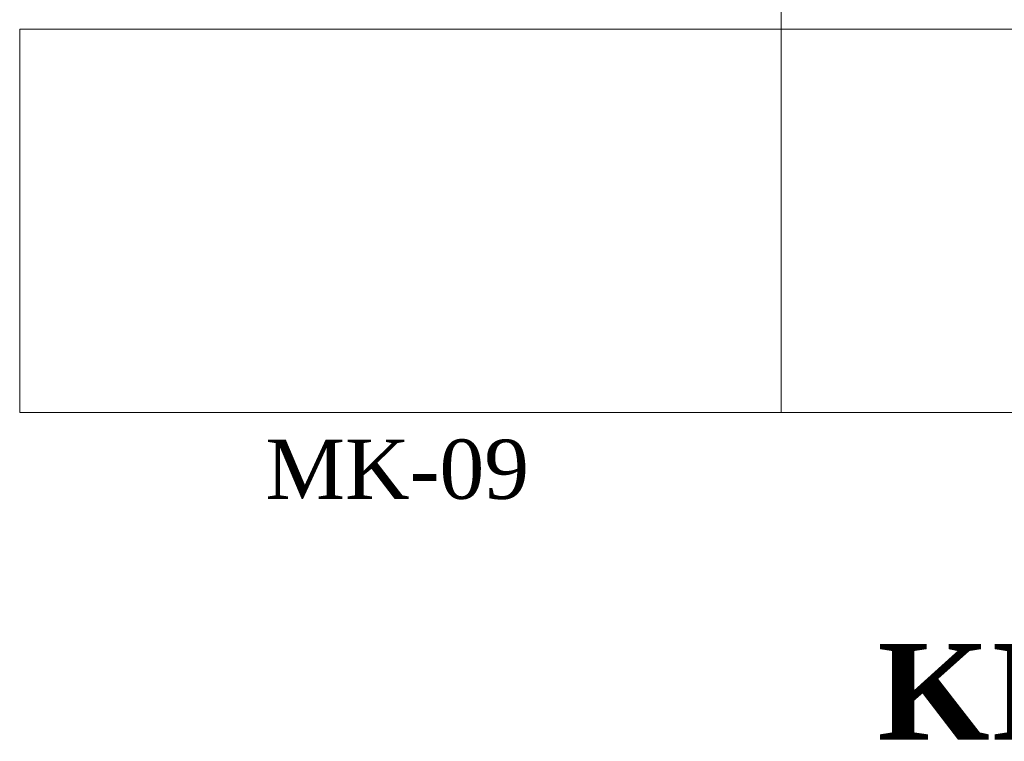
# Model space of a CAD drawing. Extents: x 3940905 to 4145695, y 925352 to 1109797.
# Tile 507 of 656: x 4009734 to 4010764, y 1098640 to 1099394. Entities that reach past the tile are written whole.
import ezdxf

# ---------------------------------------------------------------- set-up
doc = ezdxf.new("R2010")
doc.units = 0
doc.header["$LTSCALE"] = 750
doc.header["$MEASUREMENT"] = 0
doc.linetypes.add('DASHED', pattern=[0.75, 0.5, -0.25])
doc.layers.get('0').update_dxf_attribs({"linetype": 'CONTINUOUS', "lineweight": 0})
doc.layers.add('CKD Equipments', color=252, linetype='CONTINUOUS', lineweight=0)
doc.layers.add('PDF_A - TEXT', color=7, linetype='CONTINUOUS')
doc.styles.add('CKD_Dimension Text', font='BOOKOS.TTF')

msp = doc.modelspace()

# ---------------------------------------------------------------- linework, layer by layer
at = {"layer": 'CKD Equipments', "linetype": 'DASHED', "ltscale": 25}
for p, q in [((4010530.2, 1099425.6), (4010530.2, 1098983.4)), ((4010530.2, 1098983.4), (4012617.5, 1098983.4))]:
    msp.add_line(p, q, dxfattribs=at)
at = {"layer": 'CKD Equipments', "color": 252, "true_color": 0x989898}
for p, q in [((4010530.2, 1099392.5), (4010530.2, 1098983.4)), ((4012617.5, 1099383.9), (4009734.3, 1099383.9)), ((4009734.3, 1098983.4), (4009734.3, 1099383.9)), ((4010530.2, 1098983.4), (4009734.3, 1098983.4))]:
    msp.add_line(p, q, dxfattribs=at)

# ---------------------------------------------------------------- texts
at = {"color": 30, "insert": (4010987.7, 1098741.4), "char_height": 100, "width": 2769.329, "attachment_point": 2, "line_spacing_factor": 1.022253, "style": 'CKD_Dimension Text'}
msp.add_mtext('{\\fBookman Old Style|b1|i0|c0|p18;KITCHEN}', dxfattribs=at)
at = {"layer": 'PDF_A - TEXT', "insert": (4009991.2, 1098955), "char_height": 61.96, "width": 1204.096, "attachment_point": 1, "style": 'CKD_Dimension Text'}
msp.add_mtext('MK-09', dxfattribs=at)

doc.saveas('drawing.dxf')
